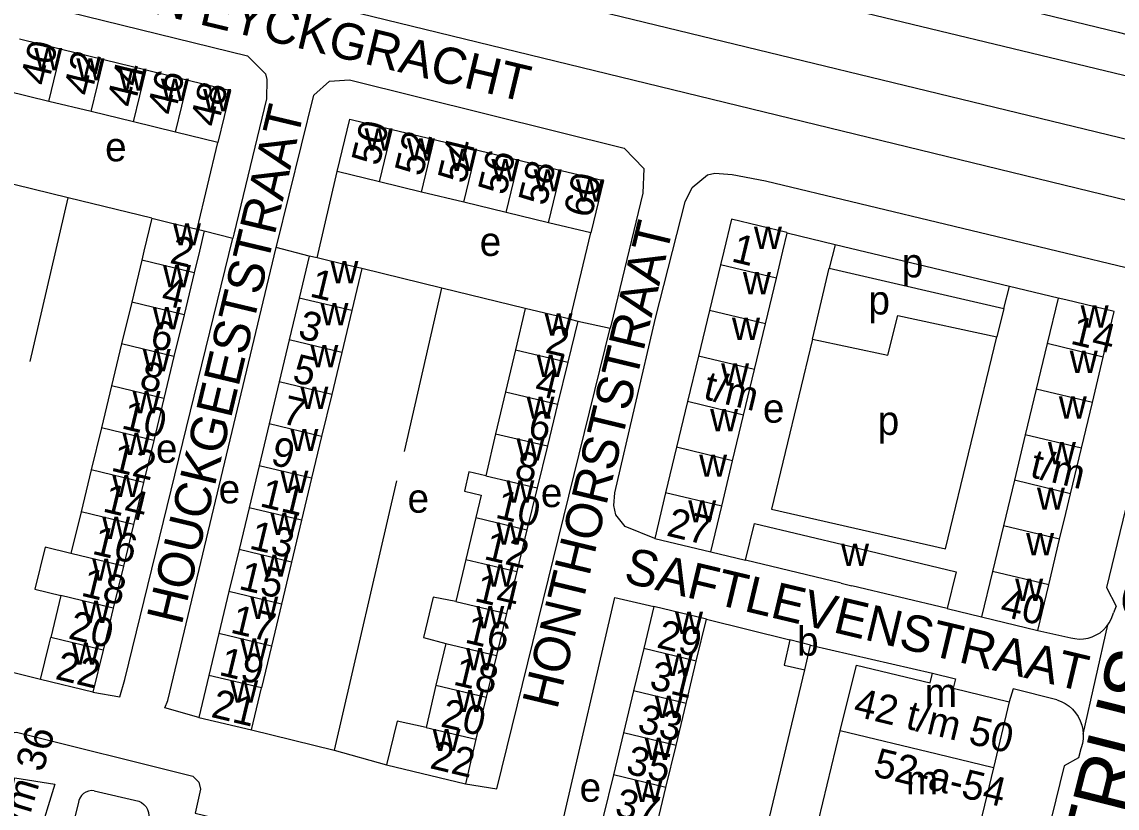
# Model space of a CAD drawing. Extents: x 162804 to 165059, y 381530 to 382901.
# Drawn here: x 163355.8 to 163507.1, y 382173.1 to 382281.6 of the extents above; entities that cross this region are included whole.
import ezdxf

# ---------------------------------------------------------------- set-up
doc = ezdxf.new("R2010")
doc.units = 0
for name, color, linetype in [('BLT_Basislijn', 7, 'Continuous'), ('BLT_Bebouwing', 7, 'Continuous'), ('BLT_Centroide', 7, 'Continuous'), ('BLT_Huisnummer', 7, 'Continuous'), ('BLT_Huisnummer_ tussenligend', 7, 'Continuous'), ('BLT_Huisnummer_reeks', 7, 'Continuous'), ('BLT_Onderverdeling_panden', 7, 'Continuous'), ('BLT_Straatnaam', 7, 'Continuous'), ('BLT_Straatnaam_hoofdweg', 7, 'Continuous'), ('BLT_Vlakafsluiter', 7, 'Continuous')]:
    doc.layers.add(name, color=color, linetype=linetype)

msp = doc.modelspace()

# ---------------------------------------------------------------- linework, layer by layer
at = {"layer": 'BLT_Basislijn'}
for p, q in [((163350, 382312.48), (163517.49, 382271.99)), ((163350, 382303.93), (163515.45, 382263.75)), ((163350, 382295.66), (163513.63, 382255.75)), ((163380.04, 382253.03), (163382.88, 382265)), ((163396.59, 382249.05), (163399.35, 382260.99)), ((163362.22, 382257.35), (163351.28, 382260.02)), ((163356.94, 382234.77), (163362.22, 382257.35)), ((163373.76, 382254.54), (163362.22, 382257.35)), ((163381, 382252.8), (163384.95, 382251.79)), ((163431.53, 382240.58), (163434.38, 382252.5)), ((163468.14, 382250.88), (163461.52, 382252.46)), ((163395.49, 382249.31), (163390.94, 382250.48)), ((163468.14, 382250.88), (163467.34, 382247.65)), ((163492.24, 382245.11), (163468.14, 382250.88)), ((163413.81, 382244.87), (163402.76, 382247.58)), ((163465.01, 382237.82), (163467.34, 382247.65)), ((163467.34, 382247.65), (163491.43, 382242.08)), ((163491.43, 382242.08), (163492.24, 382245.11)), ((163498.93, 382243.51), (163492.24, 382245.11)), ((163408.68, 382222.35), (163413.81, 382244.87)), ((163425.35, 382242.08), (163413.81, 382244.87)), ((163491.43, 382242.08), (163490.47, 382238.16)), ((163432.59, 382240.32), (163437.07, 382239.34)), ((163407.54, 382218.3), (163398.96, 382181.09)), ((163450.97, 382208.46), (163455.77, 382207.32)), ((163483.64, 382200.63), (163488.38, 382199.48)), ((163450.37, 382199.16), (163461.88, 382196.3)), ((163496.13, 382197.62), (163500.68, 382196.61)), ((163464.76, 382195.6), (163481.58, 382191.72)), ((163358.4, 382190.86), (163350, 382192.91)), ((163450.9, 382137.71), (163463.95, 382192.18)), ((163387.54, 382183.89), (163398.96, 382181.09)), ((163398.96, 382181.09), (163406.18, 382179.08)), ((163365.8, 382175.49), (163371.98, 382174.03))]:
    msp.add_line(p, q, dxfattribs=at)
for points in [[(163350, 382318.35), (163507.22, 382280.24), (163518.74, 382277.25)], [(163350, 382285.63), (163352.2, 382285.54), (163386.99, 382276.97), (163389.46, 382274.47), (163389.65, 382273.71), (163389.62, 382271.03), (163385.08, 382252.32), (163384.95, 382251.79)], [(163390.94, 382250.48), (163391.02, 382250.81), (163396.15, 382271.54), (163398.32, 382273.45), (163401.09, 382273.63), (163438.99, 382264.23), (163441.7, 382261.41), (163441.57, 382258.02), (163437.15, 382239.66), (163437.07, 382239.34)], [(163443.22, 382210.32), (163439.15, 382211.98), (163437.85, 382213.59), (163437.56, 382214.85), (163437.72, 382216.6), (163443.32, 382240.73), (163447.43, 382256.79), (163448.39, 382258.8), (163450.53, 382260.51), (163451.51, 382260.74), (163453.9, 382260.56), (163458.52, 382259.71), (163510.62, 382247.2)], [(163365.63, 382189.11), (163369.33, 382188.43), (163370.04, 382190.86), (163384.95, 382251.79)], [(163380.27, 382185.62), (163375.56, 382186.94), (163375.97, 382187.93), (163390.94, 382250.48)], [(163465.01, 382237.82), (163475.4, 382235.64), (163476.8, 382241.12), (163490.47, 382238.16)], [(163516.72, 382240.56), (163516.01, 382237.47), (163513.45, 382235.81), (163505.61, 382203.55), (163506.97, 382200.99), (163506.59, 382200.05)], [(163417.08, 382176.46), (163421.41, 382175.77), (163437.07, 382239.34)], [(163465.01, 382237.82), (163459.36, 382214.36), (163483.39, 382208.9), (163490.47, 382238.16)], [(163430.47, 382171.07), (163437.72, 382202.19), (163443.1, 382200.91)], [(163505.82, 382198.4), (163506, 382198.65), (163506.29, 382199.19), (163506.51, 382199.77), (163506.59, 382200.05)], [(163500.68, 382196.61), (163501.24, 382196.49), (163501.85, 382196.43), (163502.47, 382196.45), (163503.07, 382196.55), (163503.66, 382196.73), (163504.22, 382196.99), (163504.74, 382197.31), (163505.22, 382197.7), (163505.64, 382198.15), (163505.82, 382198.4)], [(163498.76, 382188.03), (163492.73, 382189.54), (163492.2, 382187.78)], [(163498.76, 382188.03), (163499.36, 382187.81), (163499.93, 382187.52), (163500.46, 382187.15), (163500.93, 382186.73), (163501.36, 382186.25), (163501.71, 382185.72), (163502.01, 382185.15), (163502.22, 382184.54), (163502.36, 382183.92), (163502.42, 382183.28)], [(163350, 382180.01), (163352.49, 382179.42), (163353.13, 382182.25), (163353.42, 382182.71), (163353.83, 382183.19), (163354.42, 382183.5), (163355.08, 382183.55), (163379.43, 382177.52), (163380.27, 382176.67), (163380.47, 382175.72), (163379.74, 382172.38), (163402.79, 382166.81), (163403.83, 382170.46), (163404.78, 382171.08), (163405.34, 382171.07), (163420.21, 382167.4), (163421.32, 382167.32), (163424.15, 382168.12), (163426.19, 382169.4), (163427.59, 382171.76), (163430.47, 382171.07)], [(163502.42, 382183.28), (163502.4, 382182.64), (163502.3, 382182.01), (163502.13, 382181.39), (163502.07, 382181.25)], [(163502.07, 382181.25), (163501.77, 382180.04), (163499.79, 382178.92), (163491.08, 382143.42)], [(163365.8, 382175.49), (163365.41, 382175.5), (163365.02, 382175.44), (163364.65, 382175.3), (163364.32, 382175.09), (163364.04, 382174.81), (163363.82, 382174.48), (163363.67, 382174.12), (163363.62, 382173.9)], [(163363.62, 382173.9), (163360.01, 382159.04), (163369.71, 382156.69), (163373.35, 382171.65)], [(163371.98, 382174.03), (163372.35, 382173.84), (163372.68, 382173.58), (163372.96, 382173.26), (163373.17, 382172.9), (163373.31, 382172.5), (163373.37, 382172.08), (163373.35, 382171.65)]]:
    msp.add_lwpolyline(points, dxfattribs=at)
at = {"layer": 'BLT_Bebouwing'}
for p, q in [((163355.47, 382279.29), (163361.3, 382277.87)), ((163361.3, 382277.87), (163367.14, 382276.45)), ((163367.14, 382276.45), (163372.97, 382275.03)), ((163372.97, 382275.03), (163378.8, 382273.61)), ((163359.55, 382270.68), (163353.72, 382272.1)), ((163365.39, 382269.26), (163359.55, 382270.68)), ((163371.22, 382267.84), (163365.39, 382269.26)), ((163377.05, 382266.42), (163371.22, 382267.84)), ((163382.88, 382265), (163377.05, 382266.42)), ((163406.94, 382266.8), (163412.78, 382265.39)), ((163412.78, 382265.39), (163418.62, 382263.97)), ((163418.62, 382263.97), (163424.46, 382262.56)), ((163424.46, 382262.56), (163430.29, 382261.14)), ((163405.19, 382259.58), (163399.35, 382260.99)), ((163411.03, 382258.16), (163405.19, 382259.58)), ((163416.87, 382256.75), (163411.03, 382258.16)), ((163422.7, 382255.33), (163416.87, 382256.75)), ((163428.54, 382253.92), (163422.7, 382255.33)), ((163380.04, 382253.03), (163381, 382252.8)), ((163434.38, 382252.5), (163428.54, 382253.92)), ((163461.52, 382252.46), (163461.46, 382252.56)), ((163372.38, 382248.76), (163370.98, 382242.97)), ((163395.49, 382249.31), (163394.1, 382243.52)), ((163396.59, 382249.05), (163395.49, 382249.31)), ((163452.31, 382248.1), (163450.79, 382241.8)), ((163379.61, 382247.01), (163378.21, 382241.22)), ((163402.76, 382247.58), (163401.37, 382241.79)), ((163458.52, 382239.95), (163460.03, 382246.25)), ((163394.1, 382243.52), (163392.72, 382237.73)), ((163498.93, 382243.51), (163497.43, 382237.23)), ((163370.98, 382242.97), (163369.58, 382237.18)), ((163425.35, 382242.08), (163423.99, 382236.37)), ((163378.21, 382241.22), (163376.81, 382235.43)), ((163431.53, 382240.58), (163432.59, 382240.32)), ((163450.79, 382241.8), (163449.27, 382235.51)), ((163432.59, 382240.32), (163431.21, 382234.66)), ((163457.01, 382233.65), (163458.52, 382239.95)), ((163392.72, 382237.73), (163391.34, 382231.94)), ((163369.58, 382237.18), (163368.18, 382231.39)), ((163399.99, 382236), (163398.61, 382230.21)), ((163423.99, 382236.37), (163422.62, 382230.58)), ((163497.43, 382237.23), (163495.92, 382230.93)), ((163376.81, 382235.43), (163375.42, 382229.64)), ((163431.21, 382234.66), (163429.8, 382228.88)), ((163449.27, 382235.51), (163447.76, 382229.21)), ((163503.67, 382229.08), (163505.17, 382235.37)), ((163455.5, 382227.35), (163457.01, 382233.65)), ((163368.18, 382231.39), (163366.79, 382225.6)), ((163391.34, 382231.94), (163389.96, 382226.15)), ((163398.61, 382230.21), (163397.22, 382224.42)), ((163422.62, 382230.58), (163421.25, 382224.79)), ((163495.92, 382230.93), (163494.41, 382224.64)), ((163375.42, 382229.64), (163374.02, 382223.85)), ((163429.8, 382228.88), (163428.4, 382223.09)), ((163447.76, 382229.21), (163446.25, 382222.91)), ((163502.16, 382222.79), (163503.67, 382229.08)), ((163453.99, 382221.05), (163455.5, 382227.35)), ((163366.79, 382225.6), (163365.39, 382219.81)), ((163389.96, 382226.15), (163388.57, 382220.36)), ((163374.02, 382223.85), (163372.62, 382218.06)), ((163397.22, 382224.42), (163395.84, 382218.63)), ((163421.25, 382224.79), (163419.88, 382218.99)), ((163494.41, 382224.64), (163492.9, 382218.35)), ((163428.4, 382223.09), (163426.99, 382217.31)), ((163446.25, 382222.91), (163444.73, 382216.61)), ((163500.65, 382216.5), (163502.16, 382222.79)), ((163452.48, 382214.76), (163453.99, 382221.05)), ((163365.39, 382219.81), (163363.99, 382214.02)), ((163388.57, 382220.36), (163387.19, 382214.57)), ((163372.62, 382218.06), (163371.22, 382212.27)), ((163395.84, 382218.63), (163394.46, 382212.84)), ((163492.9, 382218.35), (163491.39, 382212.06)), ((163426.99, 382217.31), (163425.58, 382211.53)), ((163444.73, 382216.61), (163443.22, 382210.32)), ((163450.97, 382208.46), (163452.48, 382214.76)), ((163363.99, 382214.02), (163362.6, 382208.23)), ((163387.19, 382214.57), (163385.81, 382208.78)), ((163418.5, 382213.2), (163417.13, 382207.41)), ((163371.22, 382212.27), (163369.83, 382206.48)), ((163394.46, 382212.84), (163393.07, 382207.05)), ((163491.39, 382212.06), (163489.89, 382205.77)), ((163425.58, 382211.53), (163424.17, 382205.74)), ((163443.22, 382210.32), (163450.97, 382208.46)), ((163497.64, 382203.91), (163499.15, 382210.21)), ((163385.81, 382208.78), (163384.42, 382202.99)), ((163470.19, 382209.24), (163471.65, 382208.88)), ((163417.13, 382207.41), (163415.76, 382201.62)), ((163468.97, 382204.15), (163455.77, 382207.32)), ((163369.83, 382206.48), (163368.43, 382200.69)), ((163393.07, 382207.05), (163391.69, 382201.26)), ((163424.17, 382205.74), (163422.76, 382199.96)), ((163489.89, 382205.77), (163488.38, 382199.48)), ((163468.97, 382204.15), (163470.43, 382203.8)), ((163384.42, 382202.99), (163383.04, 382197.2)), ((163483.64, 382200.63), (163470.43, 382203.8)), ((163496.13, 382197.62), (163497.64, 382203.91)), ((163361.2, 382202.44), (163359.8, 382196.65)), ((163391.69, 382201.26), (163390.31, 382195.47)), ((163368.43, 382200.69), (163367.03, 382194.9)), ((163422.76, 382199.96), (163421.35, 382194.18)), ((163443.1, 382200.91), (163441.7, 382195.11)), ((163450.37, 382199.16), (163443.1, 382200.91)), ((163448.97, 382193.36), (163450.37, 382199.16)), ((163488.38, 382199.48), (163496.13, 382197.62)), ((163383.04, 382197.2), (163381.65, 382191.41)), ((163390.31, 382195.47), (163388.92, 382189.68)), ((163414.39, 382195.83), (163413.01, 382190.04)), ((163441.7, 382195.11), (163440.3, 382189.3)), ((163367.03, 382194.9), (163365.63, 382189.11)), ((163421.35, 382194.18), (163419.94, 382188.39)), ((163447.57, 382187.55), (163448.97, 382193.36)), ((163365.63, 382189.11), (163358.4, 382190.86)), ((163381.65, 382191.41), (163380.27, 382185.62)), ((163481.58, 382191.72), (163484.76, 382190.95)), ((163484.76, 382190.95), (163484.44, 382189.65)), ((163413.01, 382190.04), (163411.64, 382184.24)), ((163440.3, 382189.3), (163438.9, 382183.5)), ((163484.44, 382189.65), (163492.2, 382187.78)), ((163419.94, 382188.39), (163418.53, 382182.61)), ((163446.17, 382181.75), (163447.57, 382187.55)), ((163492.2, 382187.78), (163490, 382178.66)), ((163380.27, 382185.62), (163387.54, 382183.89)), ((163438.9, 382183.5), (163437.51, 382177.69)), ((163418.53, 382182.61), (163417.08, 382176.46)), ((163444.77, 382175.94), (163446.17, 382181.75)), ((163406.18, 382179.08), (163417.08, 382176.46)), ((163490, 382178.66), (163487.01, 382166.25)), ((163437.51, 382177.69), (163436.11, 382171.89)), ((163443.38, 382170.14), (163444.77, 382175.94))]:
    msp.add_line(p, q, dxfattribs=at)
for points in [[(163378.8, 382273.61), (163384.63, 382272.18), (163382.88, 382265)], [(163399.35, 382260.99), (163401.1, 382268.22), (163406.94, 382266.8)], [(163430.29, 382261.14), (163436.13, 382259.73), (163434.38, 382252.5)], [(163373.76, 382254.54), (163372.68, 382250), (163372.38, 382248.76)], [(163373.76, 382254.54), (163376.14, 382253.97), (163380.04, 382253.03)], [(163461.46, 382252.56), (163453.81, 382254.39), (163452.76, 382250), (163452.31, 382248.1)], [(163381, 382252.8), (163380.33, 382249.99), (163379.61, 382247.01)], [(163460.03, 382246.25), (163460.93, 382250), (163461.52, 382252.46)], [(163402.76, 382247.58), (163400.35, 382248.15), (163396.59, 382249.05)], [(163505.17, 382235.37), (163506.68, 382241.66), (163500, 382243.26), (163498.93, 382243.51)], [(163431.53, 382240.58), (163425.35, 382242.08)], [(163401.37, 382241.79), (163399.99, 382236)], [(163419.88, 382218.99), (163417.56, 382219.54), (163416.93, 382216.86), (163419.24, 382216.31), (163418.5, 382213.2)], [(163499.15, 382210.21), (163499.99, 382213.75), (163500.65, 382216.5)], [(163455.77, 382207.32), (163456.99, 382212.4), (163470.19, 382209.24)], [(163362.6, 382208.23), (163359.01, 382209.1), (163357.62, 382203.31), (163361.2, 382202.44)], [(163471.65, 382208.88), (163484.86, 382205.71), (163483.64, 382200.63)], [(163415.76, 382201.62), (163412.61, 382202.23), (163411.28, 382196.63), (163414.39, 382195.83)], [(163358.4, 382190.86), (163359.58, 382195.72), (163359.8, 382196.65)], [(163461.88, 382196.3), (163461.09, 382192.84), (163463.95, 382192.18)], [(163464.76, 382195.6), (163461.88, 382196.3)], [(163463.95, 382192.18), (163464.76, 382195.6)], [(163468.83, 382183.76), (163471.08, 382192.84), (163481.26, 382190.38), (163481.58, 382191.72)], [(163387.54, 382183.89), (163388.7, 382188.75), (163388.92, 382189.68)], [(163411.64, 382184.24), (163407.67, 382185.08), (163406.18, 382179.08)], [(163465.84, 382171.35), (163468.83, 382183.76)], [(163350, 382175.97), (163354.44, 382175.3), (163354.86, 382177.27), (163360.39, 382176.39), (163355.66, 382161.1)]]:
    msp.add_lwpolyline(points, dxfattribs=at)
at = {"layer": 'BLT_Onderverdeling_panden'}
for p, q in [((163359.55, 382270.68), (163361.3, 382277.87)), ((163365.39, 382269.26), (163367.14, 382276.45)), ((163371.22, 382267.84), (163372.97, 382275.03)), ((163377.05, 382266.42), (163378.8, 382273.61)), ((163405.19, 382259.58), (163406.94, 382266.8)), ((163411.03, 382258.16), (163412.78, 382265.39)), ((163416.87, 382256.75), (163418.62, 382263.97)), ((163422.7, 382255.33), (163424.46, 382262.56)), ((163428.54, 382253.92), (163430.29, 382261.14)), ((163379.61, 382247.01), (163372.38, 382248.76)), ((163460.03, 382246.25), (163452.31, 382248.1)), ((163401.37, 382241.79), (163394.1, 382243.52)), ((163378.21, 382241.22), (163370.98, 382242.97)), ((163458.52, 382239.95), (163450.79, 382241.8)), ((163399.99, 382236), (163392.72, 382237.73)), ((163376.81, 382235.43), (163369.58, 382237.18)), ((163423.99, 382236.37), (163431.21, 382234.66)), ((163505.17, 382235.37), (163497.43, 382237.23)), ((163457.01, 382233.65), (163449.27, 382235.51)), ((163375.42, 382229.64), (163368.18, 382231.39)), ((163398.61, 382230.21), (163391.34, 382231.94)), ((163422.62, 382230.58), (163429.8, 382228.88)), ((163503.67, 382229.08), (163495.92, 382230.93)), ((163455.5, 382227.35), (163447.76, 382229.21)), ((163374.02, 382223.85), (163366.79, 382225.6)), ((163397.22, 382224.42), (163389.96, 382226.15)), ((163421.25, 382224.79), (163428.4, 382223.09)), ((163502.16, 382222.79), (163494.41, 382224.64)), ((163453.99, 382221.05), (163446.25, 382222.91)), ((163372.62, 382218.06), (163365.39, 382219.81)), ((163395.84, 382218.63), (163388.57, 382220.36)), ((163419.88, 382218.99), (163426.99, 382217.31)), ((163500.65, 382216.5), (163492.9, 382218.35)), ((163452.48, 382214.76), (163444.73, 382216.61)), ((163371.22, 382212.27), (163363.99, 382214.02)), ((163394.46, 382212.84), (163387.19, 382214.57)), ((163418.5, 382213.2), (163425.58, 382211.53)), ((163499.15, 382210.21), (163491.39, 382212.06)), ((163393.07, 382207.05), (163385.81, 382208.78)), ((163369.83, 382206.48), (163362.6, 382208.23)), ((163417.13, 382207.41), (163424.17, 382205.74)), ((163497.64, 382203.91), (163489.89, 382205.77)), ((163391.69, 382201.26), (163384.42, 382202.99)), ((163368.43, 382200.69), (163361.2, 382202.44)), ((163415.76, 382201.62), (163422.76, 382199.96)), ((163367.03, 382194.9), (163359.8, 382196.65)), ((163390.31, 382195.47), (163383.04, 382197.2)), ((163414.39, 382195.83), (163421.35, 382194.18)), ((163448.97, 382193.36), (163441.7, 382195.11)), ((163388.92, 382189.68), (163381.65, 382191.41)), ((163413.01, 382190.04), (163419.94, 382188.39)), ((163447.57, 382187.55), (163440.3, 382189.3)), ((163411.64, 382184.24), (163418.53, 382182.61)), ((163446.17, 382181.75), (163438.9, 382183.5)), ((163482.24, 382180.52), (163468.83, 382183.76)), ((163490, 382178.66), (163482.24, 382180.52)), ((163444.77, 382175.94), (163437.51, 382177.69))]:
    msp.add_line(p, q, dxfattribs=at)
at = {"layer": 'BLT_Vlakafsluiter'}
msp.add_line((163502.42, 382183.28), (163505.82, 382198.4), dxfattribs=at)

# ---------------------------------------------------------------- texts
at = {"layer": 'BLT_Centroide'}
for s, p in [('w', (163357.52, 382274.98)), ('w', (163363.34, 382273.56)), ('w', (163369.17, 382272.14)), ('w', (163375.02, 382270.72)), ('w', (163380.84, 382269.3)), ('w', (163403.14, 382263.89)), ('e', (163367.31, 382262.4)), ('w', (163408.98, 382262.48)), ('w', (163414.83, 382261.08)), ('w', (163420.66, 382259.64)), ('w', (163426.5, 382258.23)), ('w', (163432.33, 382256.83)), ('w', (163376.69, 382250.78)), ('w', (163456.93, 382250.31)), ('e', (163419.05, 382249.33)), ('p', (163477.34, 382246.37)), ('w', (163375.3, 382245)), ('w', (163398.43, 382245.56)), ('w', (163455.41, 382244.03)), ('p', (163472.74, 382241.25)), ('w', (163373.9, 382239.19)), ('w', (163397.05, 382239.75)), ('w', (163502.05, 382239.44)), ('w', (163428.01, 382238.34)), ('w', (163453.9, 382237.72)), ('w', (163372.5, 382233.41)), ('w', (163395.66, 382233.97)), ('w', (163500.55, 382233.16)), ('w', (163426.91, 382232.62)), ('w', (163452.39, 382231.44)), ('w', (163371.1, 382227.62)), ('w', (163394.28, 382228.19)), ('w', (163425.52, 382226.84)), ('w', (163499.04, 382226.88)), ('e', (163458.16, 382226.31)), ('w', (163450.88, 382225.12)), ('p', (163474.02, 382224.62)), ('w', (163392.9, 382222.38)), ('w', (163369.7, 382221.84)), ('e', (163374.33, 382220.77)), ('w', (163424.13, 382221.06)), ('w', (163497.53, 382220.56)), ('w', (163449.36, 382218.84)), ('w', (163391.52, 382216.59)), ('w', (163368.3, 382216.03)), ('e', (163383, 382215.16)), ('w', (163422.73, 382215.27)), ('e', (163427.49, 382214.65)), ('e', (163409.08, 382213.88)), ('w', (163496.02, 382214.28)), ('w', (163447.85, 382212.53)), ('w', (163366.91, 382210.25)), ('w', (163390.13, 382210.81)), ('w', (163421.35, 382209.46)), ('w', (163494.52, 382208)), ('w', (163468.96, 382206.53)), ('w', (163365.52, 382204.47)), ('w', (163388.75, 382205.03)), ('w', (163419.96, 382203.68)), ('w', (163493.01, 382201.69)), ('w', (163364.12, 382198.66)), ('w', (163387.36, 382199.22)), ('w', (163418.57, 382197.9)), ('w', (163446.03, 382197.12)), ('b', (163462.88, 382194.14)), ('w', (163362.72, 382192.88)), ('w', (163385.98, 382193.44)), ('w', (163417.17, 382192.12)), ('w', (163444.64, 382191.34)), ('w', (163384.59, 382187.66)), ('w', (163415.79, 382186.34)), ('m', (163480.53, 382187.03)), ('w', (163443.23, 382185.53)), ('w', (163412.54, 382180.96)), ('w', (163441.84, 382179.72)), ('e', (163432.85, 382173.97)), ('w', (163440.44, 382173.91)), ('m', (163477.92, 382175))]:
    msp.add_text(s, height=4, dxfattribs=at).set_placement(p)
at = {"layer": 'BLT_Huisnummer'}
for s, rotation, p in [('42', 76.3116, (163365.38, 382271.27)), ('48', 76.3153, (163382.88, 382266.98)), ('50', 76.3712, (163405.15, 382261.63)), ('54', 76.3694, (163417.06, 382259.17)), ('60', 76.373, (163434.46, 382254.42)), ('2', 346.4311, (163376.1, 382248.39)), ('1', 346.5639, (163395.43, 382243.76)), ('6', 346.4329, (163373.34, 382236.74)), ('2', 346.6662, (163427.95, 382236.02)), ('5', 346.5603, (163393.01, 382231.97)), ('10', 346.4329, (163369.42, 382225.55)), ('6', 346.6662, (163425.53, 382224.32)), ('9', 346.566, (163390.02, 382220.56)), ('14', 346.4347, (163366.83, 382214.08)), ('10', 346.667, (163421.06, 382213.22)), ('13', 346.5642, (163387.08, 382208.95)), ('18', 346.4347, (163363.84, 382202.45)), ('14', 346.6647, (163418.18, 382201.7)), ('17', 346.5606, (163384.47, 382197.35)), ('29', 346.4545, (163443.35, 382195.3)), ('22', 346.4309, (163360.28, 382190.95)), ('18', 346.6623, (163415.25, 382190.17)), ('21', 346.5663, (163381.8, 382185.7)), ('33', 346.4545, (163440.68, 382183.63)), ('22', 346.5928, (163412.02, 382178.63)), ('37', 346.4545, (163437.55, 382172.04))]:
    msp.add_text(s, height=4, rotation=rotation, dxfattribs=at).set_placement(p)
at = {"layer": 'BLT_Huisnummer_ tussenligend'}
for s, rotation, p in [('40', 76.3153, (163359.4, 382272.67)), ('44', 76.3116, (163371.35, 382269.67)), ('46', 76.3116, (163376.93, 382268.6)), ('52', 76.3712, (163411.13, 382260.19)), ('56', 76.3694, (163422.63, 382257.58)), ('58', 76.3694, (163428.21, 382256.12)), ('4', 346.4311, (163374.9, 382242.68)), ('3', 346.5639, (163393.8, 382238.02)), ('8', 346.4329, (163371.88, 382231.03)), ('4', 346.6662, (163426.47, 382230.18)), ('7', 346.5603, (163391.53, 382226.26)), ('12', 346.4329, (163367.98, 382219.71)), ('8', 346.6662, (163423.68, 382218.61)), ('11', 346.566, (163388.53, 382214.79)), ('16', 346.4347, (163365.37, 382208.23)), ('12', 346.667, (163419.48, 382207.5)), ('15', 346.5642, (163385.62, 382203.37)), ('20', 346.4347, (163362.09, 382196.54)), ('16', 346.6647, (163416.85, 382195.98)), ('19', 346.5606, (163382.89, 382191.5)), ('31', 346.4545, (163442.33, 382189.61)), ('20', 346.6623, (163413.5, 382184.39)), ('35', 346.4545, (163439.09, 382177.92))]:
    msp.add_text(s, height=4, rotation=rotation, dxfattribs=at).set_placement(p)
at = {"layer": 'BLT_Huisnummer_reeks'}
for s, rotation, p in [('1', 346.52, (163453.67, 382248.6)), ('14', 346.5269, (163500.49, 382237.24)), ('t/m', 346.5188, (163449.78, 382229.62)), ('t/m', 346.5269, (163494.9, 382218.83)), ('27', 346.523, (163444.7, 382210.74)), ('40', 346.5199, (163490.75, 382199.69)), ('42 t/m 50', 346.4553, (163470.5, 382185.86)), ('20 t/m 36', 73.2389, (163353.98, 382162.26)), ('52-a-54', 346.4576, (163473.24, 382177.55))]:
    msp.add_text(s, height=4, rotation=rotation, dxfattribs=at).set_placement(p)
at = {"layer": 'BLT_Straatnaam'}
for s, height, rotation, p in [('JAN VAN EYCKGRACHT', 4.9999, 346.5464, (163350.88, 382288.36)), ('HOUCKGEESTSTRAAT', 5, 76.5816, (163377.87, 382198.24)), ('HONTHORSTSTRAAT', 5, 76.4663, (163429.74, 382186.57)), ('SAFTLEVENSTRAAT', 4.9999, 346.6028, (163438.78, 382204.3))]:
    msp.add_text(s, height=height, rotation=rotation, dxfattribs=at).set_placement(p)
at = {"layer": 'BLT_Straatnaam_hoofdweg'}
msp.add_text('ST PETRUS CANISIUSLAAN', height=8, rotation=75.8593, dxfattribs=at).set_placement((163499.45, 382135.62))

doc.saveas('drawing.dxf')
